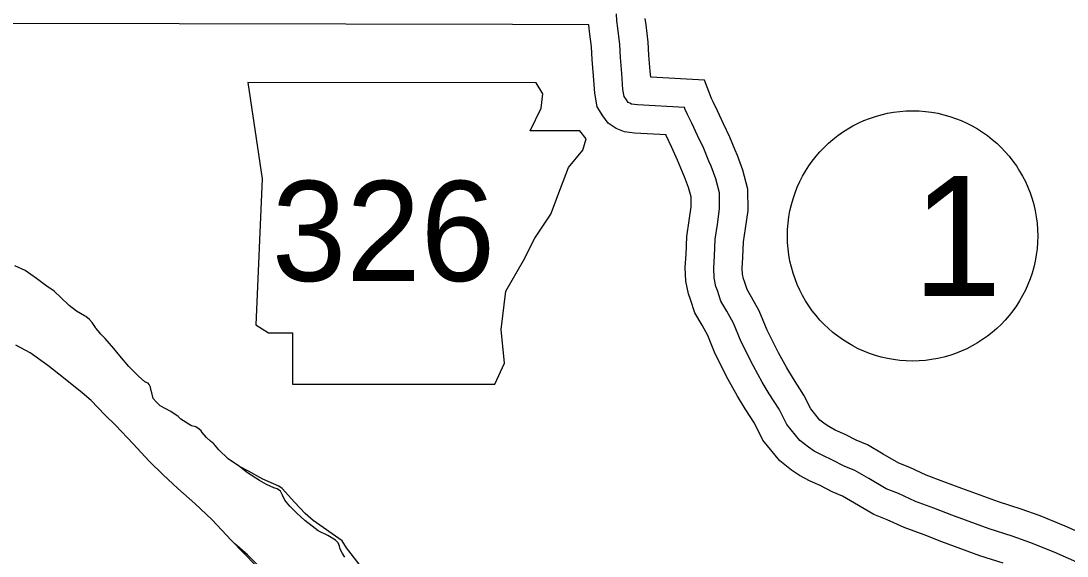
# Model space of a CAD drawing. Extents: x 31699 to 244310, y -8841 to 11474.
# Drawn here: x 96015 to 96382.8, y 3902.9 to 4091.1 of the extents above; entities that cross this region are included whole.
import ezdxf

# ---------------------------------------------------------------- set-up
doc = ezdxf.new("R2010")
doc.units = 0
for name, color, linetype in [('B_Logo', 7, 'Continuous'), ('G-ANNO-TEXT', 7, 'Continuous'), ('R_Border Notes', 7, 'Continuous'), ('R_Draft', 7, 'Continuous'), ('R_Logo', 7, 'Continuous'), ('R_XS_EARTHWORK_STAGE2', 7, 'Continuous')]:
    doc.layers.add(name, color=color, linetype=linetype)

msp = doc.modelspace()

# ---------------------------------------------------------------- linework, layer by layer
at = {"layer": 'B_Logo'}
for points in [[(96258.85, 4008.47), (96259.08, 4014.34), (96259.86, 4019.5), (96260.64, 4025.05), (96260.55, 4030.59), (96259.27, 4035.57), (96257.6, 4040.02), (96256.84, 4041.8), (96255.03, 4046.18), (96252.89, 4050.75), (96250.89, 4055.12), (96249.31, 4058.23), (96248.55, 4059.89), (96248.27, 4060.62), (96231.74, 4061.55), (96229.68, 4061.85), (96229.01, 4062.11), (96228.53, 4062.43), (96227.85, 4063.36), (96227.1, 4064.55), (96226.66, 4066.94), (96226.3, 4072.61), (96225.74, 4078.27), (96225.54, 4082.81), (96224.84, 4088.54), (96224.54, 4091.07), (96224.43, 4093.54)], [(96388.33, 3899.79), (96378.27, 3904.23), (96369.75, 3907.69), (96363.46, 3909.86), (96355.43, 3912.46), (96342.23, 3917.32), (96336, 3919.69), (96329.44, 3922.12), (96323.53, 3924.89), (96319.24, 3926.56), (96313.13, 3930.13), (96308.22, 3932.99), (96304.4, 3934.52), (96300.37, 3936.66), (96296.88, 3938.21), (96293.86, 3939.83), (96291.84, 3941.19), (96288.87, 3943.55), (96284.25, 3949.15), (96281.57, 3954.58), (96278.08, 3959.99), (96275.62, 3964.09), (96272.53, 3969.71), (96268.2, 3978.18), (96265.49, 3984.75), (96263.16, 3988.98), (96261.1, 3992.55), (96259.84, 3996.27), (96259.35, 3997.73), (96258.71, 4000.79), (96258.58, 4004.19), (96258.85, 4008.47)]]:
    msp.add_lwpolyline(points, dxfattribs=at)
at = {"layer": 'G-ANNO-TEXT'}
msp.add_lwpolyline([(96094.72, 4069.37), (96099.8, 4035.54), (96097.54, 3984.22), (96102.05, 3981.4), (96110.51, 3981.4), (96110.51, 3963.35), (96181.57, 3963.35), (96184.95, 3970.69), (96183.82, 3982.53), (96185.52, 3996.06), (96191.72, 4006.78), (96195.67, 4014.67), (96201.31, 4023.13), (96204.69, 4032.15), (96207.51, 4039.48), (96212.58, 4045.69), (96213.71, 4049.64), (96211.46, 4052.46), (96193.97, 4052.46), (96197.92, 4060.35), (96198.49, 4065.43), (96196.15, 4069.32)], close=True, dxfattribs=at)
at = {"layer": 'R_Border Notes'}
msp.add_circle((96328.47, 4015.48), 44, dxfattribs=at)
at = {"layer": 'R_Draft'}
for points in [[(96127.92, 3908.29), (96117.74, 3915.43), (96114.92, 3917.88), (96111.11, 3921.88), (96106.81, 3926.7), (96105.7, 3927.48), (96100.04, 3929.97), (96095.03, 3932.72), (96091.88, 3934.33), (96087.9, 3937.14), (96084.52, 3940.28), (96082.76, 3942.39), (96081.68, 3943.31), (96080.26, 3944.55), (96078.76, 3946.4), (96078.36, 3946.92), (96077.68, 3947.51), (96076.53, 3948.36), (96075, 3948.67), (96074.39, 3949), (96071.23, 3951.08), (96070.22, 3952), (96067.72, 3953.76), (96063.9, 3955.77), (96062.48, 3957.08), (96061.52, 3958.33), (96060.96, 3960.32), (96060.67, 3961.45), (96060.53, 3962.25), (96060.11, 3963.18), (96059.71, 3963.64), (96058.83, 3964.09), (96058.7, 3964.22), (96058.56, 3964.22), (96056.34, 3966.12), (96052.95, 3969.54), (96049.76, 3973.29), (96047.59, 3975.92), (96044.6, 3979.35), (96043.04, 3980.92), (96042.16, 3982.11), (96042.02, 3982.24), (96041.35, 3983.03), (96041.21, 3983.29), (96039.98, 3985.01), (96039.1, 3986.13), (96037.75, 3987.11), (96037.35, 3987.37), (96034.52, 3988.99), (96031.96, 3990.95), (96029.05, 3993.84), (96026.62, 3996), (96023.72, 3998.09), (96020.42, 4000.51), (96016.51, 4003.31), (96012.82, 4004.92)], [(96127.24, 3905.34), (96126.96, 3906.34), (96126.47, 3907.6), (96125.59, 3908.45), (96122.84, 3910.07), (96119.54, 3911.82), (96117.32, 3913.39), (96114.76, 3915.42), (96111.99, 3917.97), (96109.48, 3920.47), (96107.78, 3922.51), (96106.82, 3924.56), (96106.27, 3925.69), (96105.06, 3926.54), (96103.92, 3926.85), (96101.37, 3928.01), (96098.82, 3929.44), (96094.64, 3932.17), (96091.88, 3934.33), (96087.9, 3937.14), (96084.52, 3940.28), (96082.76, 3942.39), (96081.68, 3943.31), (96080.26, 3944.55), (96078.76, 3946.4), (96078.36, 3946.92), (96077.68, 3947.51), (96076.53, 3948.36), (96075, 3948.67), (96074.39, 3949), (96071.23, 3951.08), (96070.22, 3952), (96067.72, 3953.76), (96063.9, 3955.77), (96062.48, 3957.08), (96061.52, 3958.33), (96060.96, 3960.32), (96060.67, 3961.45), (96060.53, 3962.25), (96060.11, 3963.18), (96059.71, 3963.64), (96058.83, 3964.09), (96058.7, 3964.22), (96058.56, 3964.22), (96056.34, 3966.12), (96052.95, 3969.54), (96049.76, 3973.29), (96047.59, 3975.92), (96044.6, 3979.35), (96043.04, 3980.92), (96042.16, 3982.11), (96042.02, 3982.24), (96041.35, 3983.03), (96041.21, 3983.29), (96039.98, 3985.01), (96039.1, 3986.13), (96037.75, 3987.11), (96037.35, 3987.37), (96034.52, 3988.99), (96031.96, 3990.95), (96029.05, 3993.84), (96026.62, 3996), (96023.72, 3998.09), (96020.42, 4000.51), (96016.51, 4003.31), (96012.82, 4004.92)], [(96144.5, 3886.42), (96129.4, 3905.82), (96127.92, 3908.29)], [(96128.88, 3902.56), (96128.07, 3903.82), (96127.24, 3905.34)]]:
    msp.add_lwpolyline(points, dxfattribs=at)
at = {"layer": 'R_Logo'}
for points in [[(96090.15, 3907.18), (96088.91, 3908.45), (96082.2, 3915.62), (96076.18, 3921.39), (96070.17, 3926.7), (96064.96, 3931.49), (96060.09, 3936.22), (96054.4, 3942.33), (96048.23, 3948.97), (96044.51, 3952.58), (96039.63, 3957.64), (96036.53, 3960.26), (96029.98, 3965.62), (96024.45, 3969.94), (96018.18, 3974.38), (96013.21, 3977.03)], [(96097.57, 3899.58), (96088.91, 3908.45), (96082.2, 3915.62), (96076.18, 3921.39), (96070.17, 3926.7), (96064.96, 3931.49), (96060.09, 3936.22), (96054.4, 3942.33), (96048.23, 3948.97), (96044.51, 3952.58), (96039.63, 3957.64), (96036.53, 3960.26), (96029.98, 3965.62), (96024.45, 3969.94), (96018.18, 3974.38), (96013.21, 3977.03)], [(96226.62, 3746.29), (96222.66, 3750.45), (96218.17, 3755.92), (96210.22, 3766.07), (96205.03, 3773.66), (96197.78, 3785.35), (96189.61, 3796.57), (96182.69, 3804.53), (96174.42, 3813.67), (96168.56, 3820), (96149.28, 3843.25), (96126.95, 3868.98), (96107.56, 3890.27), (96094.63, 3903.36), (96090.15, 3907.18)]]:
    msp.add_lwpolyline(points, dxfattribs=at)
at = {"layer": 'R_XS_EARTHWORK_STAGE2'}
for points in [[(96248.85, 4008.87), (96249.11, 4015.3), (96249.97, 4020.94), (96250.63, 4025.66), (96250.57, 4029.24), (96249.72, 4032.56), (96248.31, 4036.3), (96247.61, 4037.94), (96245.88, 4042.15), (96243.82, 4046.55), (96241.88, 4050.77), (96241.78, 4050.97), (96230.74, 4051.59), (96227.14, 4052.11), (96224.31, 4053.2), (96221.47, 4055.16), (96219.59, 4057.71), (96217.61, 4060.84), (96216.72, 4065.72), (96216.33, 4071.8), (96215.77, 4077.55), (96215.56, 4081.98), (96214.92, 4087.33), (96214.63, 4089.65), (96187.8, 4089.81), (96011.98, 4090.22)], [(96268.84, 4008.06), (96269.05, 4013.39), (96269.76, 4018.06), (96270.65, 4024.44), (96270.53, 4031.93), (96268.82, 4038.58), (96266.88, 4043.73), (96266.06, 4045.67), (96264.19, 4050.21), (96261.97, 4054.95), (96259.9, 4059.47), (96258.31, 4062.59), (96257.78, 4063.76), (96255.31, 4070.24), (96236.41, 4071.31), (96236.27, 4073.42), (96235.72, 4078.99), (96235.51, 4083.64), (96234.77, 4089.74), (96234.51, 4091.89)], [(96360.29, 3900.37), (96352.16, 3903.01), (96338.73, 3907.95), (96332.49, 3910.33), (96325.57, 3912.89), (96319.59, 3915.69), (96314.89, 3917.52), (96308.09, 3921.49), (96303.81, 3923.98), (96300.18, 3925.44), (96296, 3927.66), (96292.49, 3929.21), (96288.68, 3931.26), (96285.92, 3933.13), (96281.83, 3936.37), (96275.8, 3943.67), (96272.85, 3949.64), (96269.59, 3954.71), (96266.95, 3959.1), (96263.69, 3965.03), (96259.11, 3974), (96256.46, 3980.42), (96254.45, 3984.07), (96251.95, 3988.41), (96250.37, 3993.07), (96249.69, 3995.09), (96248.74, 3999.56), (96248.57, 4004.32), (96248.86, 4009.08)], [(96391.98, 3909.1), (96382.17, 3913.43), (96373.27, 3917.06), (96366.63, 3919.34), (96358.7, 3921.92), (96345.74, 3926.69), (96339.51, 3929.05), (96333.3, 3931.35), (96327.47, 3934.09), (96323.6, 3935.59), (96318.16, 3938.77), (96312.63, 3941.99), (96308.62, 3943.6), (96304.74, 3945.66), (96301.27, 3947.2), (96299.04, 3948.4), (96297.76, 3949.26), (96295.91, 3950.73), (96292.7, 3954.62), (96290.28, 3959.51), (96286.57, 3965.27), (96284.29, 3969.07), (96281.37, 3974.4), (96277.29, 3982.37), (96274.52, 3989.08), (96271.87, 3993.89), (96270.26, 3996.69), (96269.32, 3999.46), (96269.02, 4000.37), (96268.67, 4002.02), (96268.59, 4004.06), (96268.83, 4007.85)]]:
    msp.add_lwpolyline(points, dxfattribs=at)

# ---------------------------------------------------------------- texts
at = {"layer": 'G-ANNO-TEXT'}
msp.add_text('326', height=35.2, dxfattribs=at).set_placement((96103.16, 3999.62))
at = {"layer": 'R_Border Notes'}
msp.add_text('1', height=42.24, dxfattribs=at).set_placement((96328.47, 3994.36))

doc.saveas('drawing.dxf')
